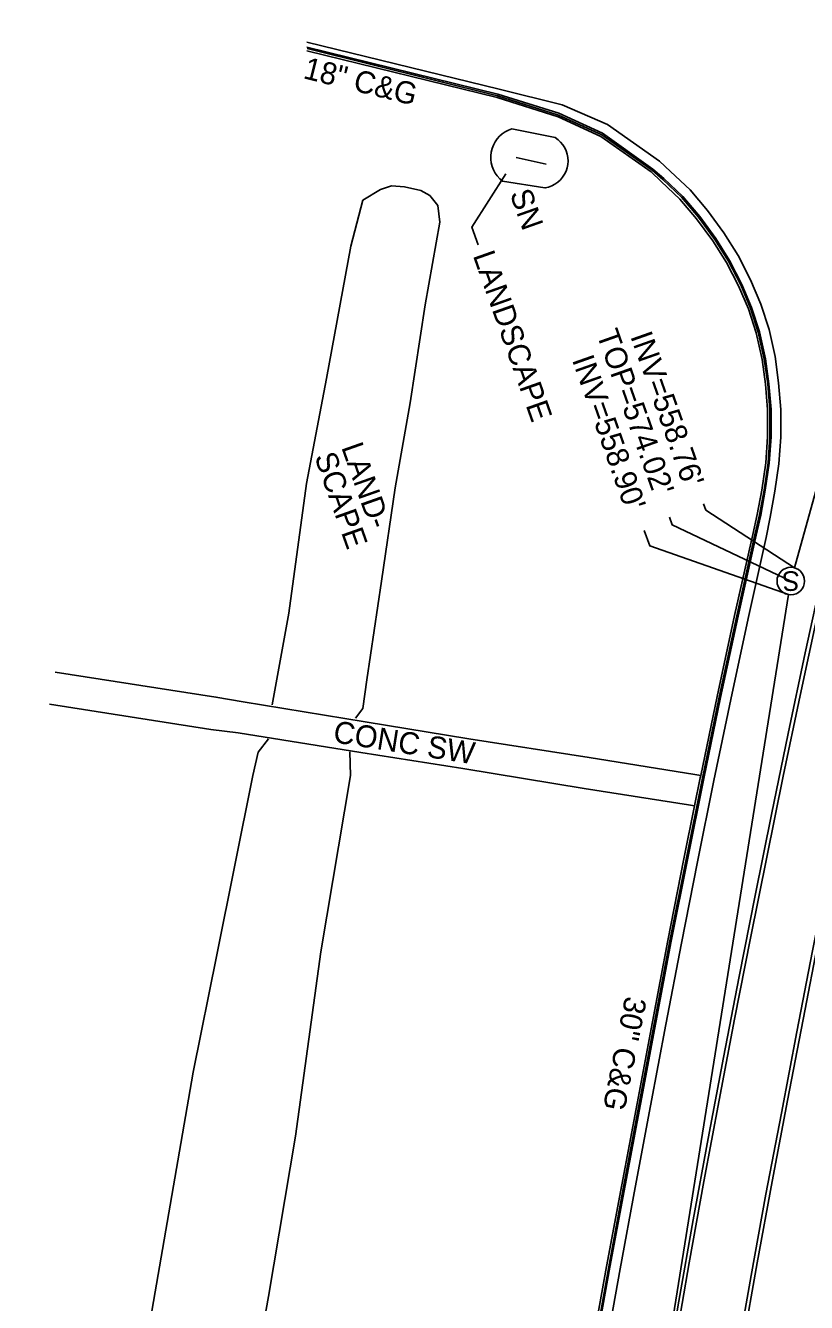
# Model space of a CAD drawing. Extents: x 2004847 to 2009016, y 1134161 to 1140101.
# Drawn here: x 2007462.2 to 2007604.1, y 1138175.3 to 1138407.2 of the extents above; entities that cross this region are included whole.
import ezdxf

# ---------------------------------------------------------------- set-up
doc = ezdxf.new("R2010")
doc.units = 0
for name, color, linetype in [('RD_EX_BldgApp', 7, 'Continuous'), ('RD_EX_Conc', 7, 'Continuous'), ('RD_EX_Curb', 7, 'Continuous'), ('RD_EX_Pavement_Markings', 7, 'Continuous'), ('RD_EX_Road', 7, 'Continuous'), ('RD_EX_SU_Sewer', 7, 'Continuous'), ('RD_EX_UT', 7, 'Continuous'), ('RD_EX_VEG', 7, 'Continuous'), ('RD_Sketch2', 7, 'Continuous'), ('RD_Sketch3', 7, 'Continuous')]:
    doc.layers.add(name, color=color, linetype=linetype)

msp = doc.modelspace()

# ---------------------------------------------------------------- linework, layer by layer
at = {"layer": 'RD_EX_BldgApp'}
msp.add_line((2007556.8, 1138382.01), (2007551.33, 1138383.24), dxfattribs=at)
at = {"layer": 'RD_EX_Conc'}
for points in [[(2007501.76, 1138284.34), (2007496.79, 1138285.22), (2007467.57, 1138289.73)], [(2007500.86, 1138278.73), (2007495.86, 1138279.35), (2007466.55, 1138283.93)], [(2007584.92, 1138271.01), (2007583.85, 1138271.15), (2007564.65, 1138274.24), (2007542.76, 1138277.62), (2007523.91, 1138280.76), (2007501.76, 1138284.34)], [(2007500.86, 1138278.73), (2007523.13, 1138275.16), (2007541.68, 1138272.23), (2007563.69, 1138268.64), (2007582.7, 1138265.65), (2007583.79, 1138265.47)]]:
    msp.add_lwpolyline(points, dxfattribs=at)
at = {"layer": 'RD_EX_Curb'}
for points in [[(2007575.88, 1138380.63), (2007566.74, 1138387.07), (2007558.98, 1138390.63), (2007547.9, 1138394.16), (2007513.3, 1138402.61)], [(2007576.19, 1138381.15), (2007567.04, 1138387.65), (2007559.09, 1138391.29), (2007548.04, 1138394.77), (2007513.34, 1138403.28)], [(2007576.07, 1138380.93), (2007566.93, 1138387.34), (2007559.07, 1138390.96), (2007547.98, 1138394.46), (2007513.35, 1138403.02)], [(2007575.88, 1138380.63), (2007577.7, 1138378.89), (2007581.12, 1138375.7), (2007584.13, 1138372.13), (2007587.1, 1138368.11), (2007589.59, 1138364.2), (2007591.78, 1138359.91), (2007593.55, 1138355.77), (2007594.97, 1138351.42), (2007596.06, 1138346.54), (2007596.68, 1138342.07), (2007597.05, 1138337.49), (2007597.05, 1138332.49), (2007596.7, 1138327.8), (2007595.97, 1138322.84), (2007595.15, 1138318.42), (2007594.35, 1138314.79)], [(2007576.07, 1138380.93), (2007578.03, 1138379.24), (2007581.47, 1138376.01), (2007584.5, 1138372.4), (2007587.46, 1138368.38), (2007589.96, 1138364.42), (2007592.17, 1138360.11), (2007593.93, 1138355.9), (2007595.35, 1138351.51), (2007596.43, 1138346.63), (2007597.07, 1138342.11), (2007597.45, 1138337.48), (2007597.45, 1138332.48), (2007597.12, 1138327.76), (2007596.39, 1138322.81), (2007595.57, 1138318.34), (2007594.75, 1138314.7)], [(2007576.19, 1138381.15), (2007578.2, 1138379.42), (2007581.66, 1138376.18), (2007584.7, 1138372.55), (2007587.64, 1138368.51), (2007590.13, 1138364.52), (2007592.34, 1138360.2), (2007594.12, 1138355.97), (2007595.55, 1138351.56), (2007596.67, 1138346.69), (2007597.27, 1138342.13), (2007597.69, 1138337.48), (2007597.69, 1138332.48), (2007597.35, 1138327.75), (2007596.62, 1138322.79), (2007595.79, 1138318.29), (2007594.98, 1138314.65)], [(2007594.35, 1138314.79), (2007591.03, 1138300.07), (2007587.85, 1138285.31), (2007584.92, 1138271.01), (2007584.81, 1138270.56), (2007583.79, 1138265.47), (2007581.81, 1138255.83), (2007578.91, 1138241.01), (2007576.11, 1138226.25), (2007573.33, 1138211.43), (2007570.55, 1138196.61), (2007567.78, 1138181.78), (2007565.13, 1138166.97), (2007562.52, 1138152.16), (2007560.03, 1138137.31), (2007557.65, 1138122.45), (2007555.27, 1138107.6), (2007552.98, 1138092.77)], [(2007594.75, 1138314.7), (2007591.43, 1138299.98), (2007588.24, 1138285.23), (2007585.21, 1138270.48), (2007582.23, 1138255.74), (2007579.3, 1138240.93), (2007576.5, 1138226.17), (2007573.72, 1138211.35), (2007570.94, 1138196.54), (2007568.17, 1138181.71), (2007565.52, 1138166.9), (2007562.91, 1138152.1), (2007560.44, 1138137.24), (2007558.03, 1138122.39), (2007555.73, 1138107.52), (2007553.43, 1138092.7)], [(2007594.98, 1138314.65), (2007591.67, 1138299.93), (2007588.46, 1138285.18), (2007585.48, 1138270.42), (2007582.48, 1138255.69), (2007579.55, 1138240.88), (2007576.72, 1138226.13), (2007573.94, 1138211.31), (2007571.16, 1138196.5), (2007568.39, 1138181.67), (2007565.74, 1138166.86), (2007563.16, 1138152.05), (2007560.71, 1138137.19), (2007558.29, 1138122.35), (2007555.98, 1138107.48), (2007553.67, 1138092.66)]]:
    msp.add_lwpolyline(points, dxfattribs=at)
at = {"layer": 'RD_EX_Pavement_Markings'}
for points in [[(2007624.02, 1138381.2), (2007620.51, 1138366.4), (2007617.08, 1138351.8), (2007613.72, 1138337.18), (2007610.39, 1138322.55), (2007607.1, 1138307.92), (2007603.9, 1138293.26), (2007600.8, 1138278.59), (2007597.76, 1138263.9), (2007594.77, 1138249.2), (2007591.88, 1138234.48), (2007589.01, 1138219.76), (2007586.23, 1138205.02), (2007583.53, 1138190.26), (2007580.92, 1138175.49), (2007578.37, 1138160.71), (2007575.85, 1138145.92), (2007573.39, 1138131.13), (2007570.99, 1138116.32), (2007568.63, 1138101.51), (2007566.28, 1138086.69)], [(2007570.41, 1138108.52), (2007572.8, 1138123.33), (2007575.24, 1138138.13), (2007577.7, 1138152.93), (2007580.25, 1138167.71), (2007582.82, 1138182.48), (2007585.45, 1138197.25), (2007588.23, 1138211.99), (2007591.03, 1138226.73), (2007593.92, 1138241.45), (2007596.89, 1138256.15), (2007599.89, 1138270.85), (2007602.99, 1138285.52), (2007606.12, 1138300.19), (2007609.35, 1138314.84), (2007612.65, 1138329.47), (2007615.98, 1138344.1), (2007619.41, 1138358.7), (2007622.86, 1138373.3), (2007624.37, 1138379.7)], [(2007581.57, 1138106.22), (2007583.97, 1138121.03), (2007586.4, 1138135.83), (2007588.86, 1138150.63), (2007591.43, 1138165.4), (2007594.03, 1138180.18), (2007596.75, 1138194.93), (2007599.54, 1138209.67), (2007602.33, 1138224.41), (2007605.21, 1138239.13), (2007608.19, 1138253.83), (2007611.18, 1138268.53), (2007614.26, 1138283.21), (2007617.36, 1138297.88), (2007620.55, 1138312.54), (2007623.77, 1138327.19), (2007627.02, 1138341.83), (2007630.4, 1138356.45), (2007633.76, 1138371.07), (2007635.6, 1138379.12)], [(2007635.19, 1138373.48), (2007631.6, 1138358.72), (2007628.24, 1138344.1), (2007624.98, 1138329.46), (2007621.76, 1138314.81), (2007618.58, 1138300.15), (2007615.42, 1138285.49), (2007612.35, 1138270.81), (2007609.31, 1138256.12), (2007606.37, 1138241.41), (2007603.48, 1138226.69), (2007600.64, 1138211.96), (2007597.86, 1138197.22), (2007595.16, 1138182.47), (2007592.53, 1138167.7), (2007589.96, 1138152.92), (2007587.45, 1138138.13), (2007585.02, 1138123.33), (2007582.62, 1138108.52), (2007580.24, 1138093.71)]]:
    msp.add_lwpolyline(points, dxfattribs=at)
at = {"layer": 'RD_EX_Road'}
for points in [[(2007577.38, 1138382.57), (2007567.93, 1138389.25), (2007559.72, 1138392.83), (2007548.25, 1138395.67), (2007513.32, 1138404.18)], [(2007577.38, 1138382.57), (2007579.41, 1138380.71), (2007582.98, 1138377.36), (2007586.12, 1138373.6), (2007589.09, 1138369.57), (2007591.69, 1138365.44), (2007593.94, 1138361.05), (2007595.82, 1138356.59), (2007597.31, 1138351.98), (2007598.44, 1138347.11), (2007599.05, 1138342.32), (2007599.44, 1138337.47), (2007599.44, 1138332.47), (2007599.08, 1138327.6), (2007598.35, 1138322.64), (2007597.5, 1138317.94), (2007596.79, 1138314.24)], [(2007596.79, 1138314.24), (2007593.54, 1138299.52), (2007590.34, 1138284.78), (2007587.3, 1138270.05), (2007584.28, 1138255.33), (2007581.37, 1138240.53), (2007578.55, 1138225.77), (2007575.78, 1138210.97), (2007573, 1138196.16), (2007570.23, 1138181.35), (2007567.58, 1138166.54), (2007565, 1138151.74), (2007562.51, 1138136.9), (2007560.11, 1138122.05), (2007557.78, 1138107.2), (2007555.48, 1138092.37)]]:
    msp.add_lwpolyline(points, dxfattribs=at)
at = {"layer": 'RD_EX_SU_Sewer'}
msp.add_circle((2007601.26, 1138306.31), 2.5, dxfattribs=at)
at = {"layer": 'RD_EX_UT'}
for p, q in [((2007601.93, 1138308.71), (2007705.59, 1138683.74)), ((2007536.83, 1137903.27), (2007600.86, 1138303.84))]:
    msp.add_line(p, q, dxfattribs=at)
at = {"layer": 'RD_EX_VEG'}
for points in [[(2007550.55, 1138388.46), (2007549.94, 1138388.23), (2007549.35, 1138387.92), (2007548.81, 1138387.55), (2007548.32, 1138387.11), (2007547.88, 1138386.61), (2007547.51, 1138386.07), (2007547.21, 1138385.49), (2007546.97, 1138384.87), (2007546.82, 1138384.23), (2007546.74, 1138383.57), (2007546.75, 1138382.91), (2007546.83, 1138382.26), (2007546.99, 1138381.62), (2007547.23, 1138381.01), (2007547.54, 1138380.43), (2007547.92, 1138379.89), (2007548.36, 1138379.4), (2007548.86, 1138378.96), (2007548.9, 1138378.93)], [(2007558.47, 1138386.85), (2007550.55, 1138388.46)], [(2007558.47, 1138386.85), (2007558.98, 1138386.48), (2007559.44, 1138386.05), (2007559.84, 1138385.56), (2007560.18, 1138385.03), (2007560.45, 1138384.46), (2007560.64, 1138383.85), (2007560.76, 1138383.23), (2007560.79, 1138382.6), (2007560.75, 1138381.97), (2007560.62, 1138381.36), (2007560.42, 1138380.76), (2007560.15, 1138380.19), (2007559.8, 1138379.66), (2007559.39, 1138379.18), (2007558.93, 1138378.75), (2007558.41, 1138378.39), (2007557.85, 1138378.09), (2007557.26, 1138377.87), (2007556.65, 1138377.73), (2007556.56, 1138377.71)], [(2007548.9, 1138378.93), (2007556.56, 1138377.71)], [(2007507.04, 1138283.84), (2007510.06, 1138300.5), (2007513.23, 1138324.05), (2007516.89, 1138343.12), (2007521.32, 1138367.15), (2007523.5, 1138375.47), (2007526.71, 1138377.42), (2007528.71, 1138378.08), (2007531.06, 1138377.9), (2007534.02, 1138377.25), (2007535.67, 1138376.34), (2007537.11, 1138374.51), (2007537.5, 1138371.5), (2007534.82, 1138356.51), (2007532.12, 1138338.7), (2007529.38, 1138323.25), (2007526.9, 1138306.31), (2007524.21, 1138288.38), (2007523.47, 1138283.15), (2007522.16, 1138281.37)], [(2007462.2, 1137995.68), (2007467.59, 1138053.16), (2007473.84, 1138109.19), (2007479.55, 1138145.07), (2007483.49, 1138164.21), (2007492.68, 1138217.1), (2007496.95, 1138238.43), (2007503.5, 1138270.96), (2007504.49, 1138275.23), (2007506.37, 1138277.64)], [(2007521.11, 1138275.3), (2007521.28, 1138271.01), (2007515.88, 1138238.96), (2007511.24, 1138205.44), (2007506.36, 1138176.34), (2007501.64, 1138149.98), (2007497.53, 1138124.99), (2007495.46, 1138111.94), (2007486.6, 1138050.76), (2007480.15, 1137994.3)]]:
    msp.add_lwpolyline(points, dxfattribs=at)
at = {"layer": 'RD_Sketch2'}
for points in [[(2007601.93, 1138308.71), (2007585.8, 1138319.21), (2007585.4, 1138320.35)], [(2007601.26, 1138306.31), (2007579.68, 1138316.5), (2007579.19, 1138317.9)], [(2007600.86, 1138303.84), (2007575.63, 1138312.71), (2007574.64, 1138315.51)]]:
    msp.add_lwpolyline(points, dxfattribs=at)
at = {"layer": 'RD_Sketch3'}
msp.add_lwpolyline([(2007544.45, 1138367.36), (2007543.31, 1138370.6), (2007549.46, 1138380.29)], dxfattribs=at)

# ---------------------------------------------------------------- texts
at = {"layer": 'RD_EX_SU_Sewer'}
msp.add_text('S', height=3.57, rotation=180, dxfattribs=at).set_placement((2007602.88, 1138308.09))
at = {"layer": 'RD_Sketch2'}
for s, p in [("TOP=574.02'", (2007565.91, 1138351.21)), ("INV=558.76'", (2007572.06, 1138350.79)), ("INV=558.90'", (2007561.46, 1138346.51))]:
    msp.add_text(s, height=4, rotation=289.4494, dxfattribs=at).set_placement(p)
at = {"layer": 'RD_Sketch3'}
for s, rotation, p in [('18" C&G', 346.144, (2007512.49, 1138397.67)), ('SN', 289.4494, (2007550.16, 1138376.71)), ('LANDSCAPE', 289.4494, (2007543.45, 1138365.46)), ('SCAPE', 289.4494, (2007514.66, 1138328.91)), ('LAND-', 289.4494, (2007519.54, 1138330.63)), ('CONC SW', 351.053, (2007517.95, 1138277.04)), ('30" C&G', 258.6984, (2007571.19, 1138231.05))]:
    msp.add_text(s, height=4, rotation=rotation, dxfattribs=at).set_placement(p)

doc.saveas('drawing.dxf')
